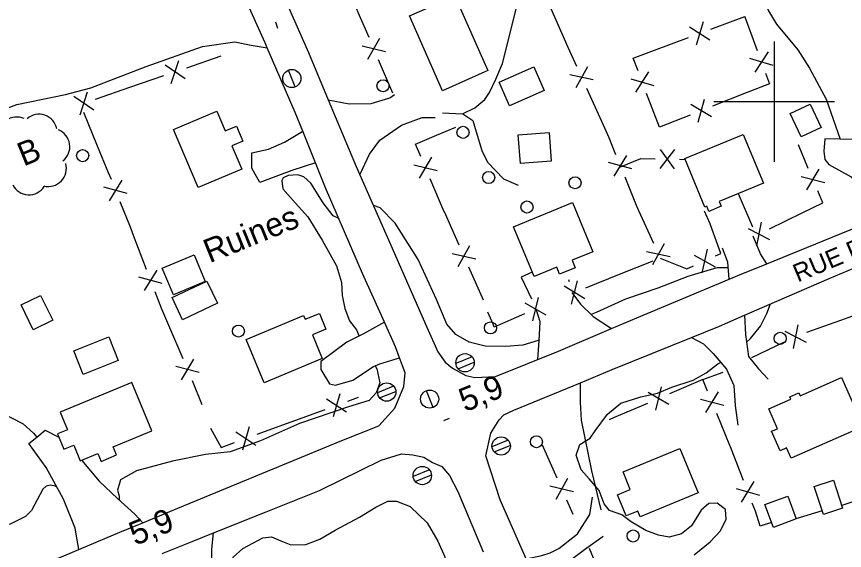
# Model space of a CAD drawing. Extents: x 362852 to 366875, y 5563573 to 5566479.
# Drawn here: x 363874.5 to 364011.7, y 5564925.6 to 5565014.1 of the extents above; entities that cross this region are included whole.
import ezdxf

# ---------------------------------------------------------------- set-up
doc = ezdxf.new("R2010")
doc.units = 0
for name, color, linetype in [('Niveau 19', 7, 'Continuous'), ('Niveau 2', 7, 'Continuous'), ('Niveau 21', 7, 'Continuous'), ('Niveau 22', 7, 'Continuous'), ('Niveau 3', 7, 'Continuous'), ('Niveau 31', 7, 'Continuous'), ('Niveau 36', 7, 'Continuous'), ('Niveau 37', 7, 'Continuous'), ('Niveau 44', 7, 'Continuous'), ('Niveau 61', 7, 'Continuous')]:
    doc.layers.add(name, color=color, linetype=linetype)

msp = doc.modelspace()

# ---------------------------------------------------------------- linework, layer by layer
at = {"layer": 'Niveau 19'}
for points in [[(363926.13, 5565000.29), (363929.58, 5564999.65), (363933.22, 5564999.68), (363936.31, 5565000.61), (363937.08, 5565001.18)], [(363931.36, 5564987.87), (363932.98, 5564991.29), (363934.7, 5564993.62), (363938.28, 5564996.12), (363941.67, 5564997.37), (363943.84, 5564997.36)], [(363924.02, 5564989.86), (363920.07, 5564988.56), (363914.78, 5564986.59), (363913.48, 5564988.97), (363913.44, 5564991.51), (363916.25, 5564992.11), (363918.9, 5564993.26), (363921.9, 5564995.12)], [(364024.16, 5564983.47), (364020.6, 5564986.38), (364017.85, 5564988.79), (364016.23, 5564990.94), (364015.15, 5564993.74), (364010.97, 5564993.78), (364008.42, 5564993.83), (364008.23, 5564991.78), (364008.41, 5564990.41), (364009.07, 5564989.56), (364012.78, 5564987.54), (364014.66, 5564985.07), (364017.93, 5564980.92)], [(363998.8, 5564973.13), (363997.75, 5564974.78), (363996.52, 5564977.67)], [(363992.56, 5564970.58), (363992.34, 5564973.38), (363991.44, 5564975.68)], [(363966.48, 5564968.33), (363967.93, 5564966.41), (363970.04, 5564964.39), (363973.05, 5564962.37)], [(363960.88, 5564957.28), (363961.1, 5564960.34), (363961.26, 5564963.47), (363960.66, 5564965.43)], [(363935.43, 5564963.45), (363931.96, 5564961.51), (363929.21, 5564960.11), (363924.91, 5564956.91), (363924.89, 5564955.59), (363926.32, 5564953.2), (363927.34, 5564953), (363930.2, 5564953.82), (363933.62, 5564956.07), (363934.68, 5564956.51), (363937.93, 5564957.54)], [(363995.13, 5564964.59), (363995.28, 5564961.38), (363995.79, 5564957.76), (363997.43, 5564955.67), (363999.04, 5564953.96)], [(363986.31, 5564960.89), (363988.31, 5564959.84), (363989.89, 5564958.24), (363992.11, 5564955.64), (363993.33, 5564952.95), (363993.55, 5564949.59), (363994, 5564946.34)], [(363884.81, 5564925.75), (363884.19, 5564929.28), (363882.27, 5564934.09), (363879.38, 5564939.32), (363876.49, 5564943.3), (363877.84, 5564944.39), (363879.24, 5564945.53), (363881.48, 5564944.39)], [(363885.28, 5564940.52), (363888.15, 5564937.05), (363891.2, 5564934.2), (363894.06, 5564931.62), (363895.41, 5564930.17)], [(363958.91, 5564924.2), (363961.53, 5564924.75), (363962.91, 5564925.19), (363964.36, 5564925.91), (363967.41, 5564928.33), (363969.5, 5564931.54), (363969.92, 5564934.44)], [(363961.37, 5564918.62), (363963.64, 5564921.67), (363964.87, 5564923), (363968.57, 5564925.74), (363971.7, 5564927.94)]]:
    msp.add_lwpolyline(points, dxfattribs=at)
at = {"layer": 'Niveau 2'}
for points in [[(363927.9, 5564980.6), (363926.93, 5564981.07), (363925.3, 5564983.21), (363923.22, 5564986.48), (363922.06, 5564987.51), (363921.1, 5564987.86), (363919.46, 5564987.75), (363918.63, 5564987.35), (363918.44, 5564986.9), (363918.62, 5564985.54), (363920.72, 5564983.15), (363922.75, 5564980.92), (363925.14, 5564977.03), (363927.51, 5564972.75), (363928.31, 5564970.02), (363928.46, 5564967.83), (363928.89, 5564965.69), (363929.67, 5564963.64), (363930.82, 5564962.18), (363931.24, 5564961.14)], [(363961.11, 5564960.5), (363960.9, 5564960.39), (363958.36, 5564959.6), (363955.57, 5564959.4), (363952.11, 5564959.48), (363949.47, 5564960.14), (363947.29, 5564961.37), (363945.77, 5564963.12), (363944.06, 5564967.17), (363941.02, 5564973.85), (363937.21, 5564979.85), (363934.74, 5564982.4), (363933.6, 5564982.8)], [(363992.41, 5564972.47), (363990.5, 5564972.46), (363985.74, 5564971.01), (363980.73, 5564969.08), (363975.36, 5564967.26), (363970.54, 5564965.03), (363969.69, 5564964.73)], [(363995.46, 5564960.13), (363996.1, 5564960.71), (363997.75, 5564962.76), (363998.82, 5564964.89), (363999.43, 5564966.45)], [(363986.77, 5564924.86), (363989.39, 5564927), (363991.13, 5564928.84), (363992.08, 5564930.79), (363991.94, 5564932.35), (363990.58, 5564933.41), (363989.17, 5564933.34), (363987.93, 5564932.27), (363986.31, 5564929.67), (363984.68, 5564928.31), (363982.6, 5564927.77), (363980.84, 5564928.11), (363978.78, 5564928.89), (363976.33, 5564930.32), (363974.79, 5564931.5), (363972.75, 5564932.22), (363971.87, 5564933.3), (363971.03, 5564935.52), (363969.37, 5564937.46), (363968.01, 5564938.96), (363967.21, 5564941.38), (363967.79, 5564943.17), (363969.55, 5564944.21), (363970.36, 5564945.42), (363972.41, 5564948.19), (363974.59, 5564950.02), (363977.91, 5564951.07), (363980.66, 5564951.64), (363983.05, 5564952.67), (363986.62, 5564953.83), (363988.76, 5564955.02), (363990.71, 5564956.5), (363991.15, 5564956.76)], [(363933.89, 5564956.18), (363934.16, 5564955.68), (363934.66, 5564953.38), (363934.04, 5564951.69), (363932.93, 5564950.43), (363929.49, 5564949.39), (363921.34, 5564946.61), (363914.91, 5564943.73), (363909.86, 5564941.91), (363905.8, 5564941.49), (363900.33, 5564940.37), (363894.37, 5564938.8), (363891.69, 5564937.27), (363891.2, 5564935.57), (363891.49, 5564934.56), (363891.46, 5564933.97)], [(363881.17, 5564936.09), (363880.92, 5564936.26), (363880.1, 5564936.42), (363879.37, 5564936.24), (363878.81, 5564935.77), (363876.97, 5564932.2), (363875.94, 5564931.22), (363873.41, 5564929.93), (363870.45, 5564929.84), (363865.05, 5564929.94), (363863.21, 5564929.87), (363861.73, 5564929.39), (363860.57, 5564928.51)], [(363900.65, 5564917.2), (363900.82, 5564917.35), (363900.69, 5564918.42), (363901.07, 5564919.63), (363902.37, 5564920.86), (363906.17, 5564921.48), (363908.19, 5564921.87), (363909.88, 5564923.06), (363910.38, 5564924.45), (363911.96, 5564925.91), (363915.3, 5564927.65), (363916.71, 5564927.86), (363918.29, 5564927.19), (363919.95, 5564926.5), (363922.41, 5564926.57), (363924.73, 5564927.46), (363927.3, 5564928.95), (363931.28, 5564931.08), (363934.02, 5564932.77), (363935.99, 5564933.76), (363937.41, 5564933.78), (363939.68, 5564932.87)], [(363939.68, 5564932.87), (363942.53, 5564930.17), (363944.26, 5564927.13), (363945.46, 5564924.5), (363945.73, 5564922.62), (363945.84, 5564921.29), (363945.81, 5564919.53), (363945.82, 5564918.09)]]:
    msp.add_lwpolyline(points, dxfattribs=at)
at = {"layer": 'Niveau 21'}
for points in [[(363914.84, 5565026.36), (363922.84, 5565008.16), (363926.13, 5565000.29), (363930.75, 5564989.25), (363931.36, 5564987.87), (363936.51, 5564976.18), (363942.45, 5564962.59), (363944.29, 5564958.53), (363945.48, 5564956.83), (363946.72, 5564955.78), (363948.92, 5564954.6), (363950.42, 5564954.28), (363953.85, 5564954.44), (363964.28, 5564958.65), (363973.05, 5564962.37), (363977.24, 5564964.15), (363992.56, 5564970.58), (363994.3, 5564971.31), (363998.8, 5564973.13), (364010.86, 5564978.02), (364024.16, 5564983.47)], [(363870.87, 5564919.76), (363881.25, 5564924.26), (363891.6, 5564928.59), (363895.41, 5564930.17), (363900.53, 5564932.29), (363912.57, 5564937.29), (363928.35, 5564943.82), (363934.53, 5564946.23), (363937.14, 5564949.17), (363938.65, 5564952.79), (363938.85, 5564955.05), (363937.93, 5564957.54), (363937.26, 5564959.37), (363935.43, 5564963.45), (363931.81, 5564971.51), (363925.69, 5564985.72), (363924.02, 5564989.86), (363921.9, 5564995.12), (363920.66, 5564998.21), (363916.03, 5565008.95), (363915.68, 5565009.77), (363911.22, 5565019.68)], [(363956.86, 5564948.87), (363967.91, 5564953.39), (363973.2, 5564955.56), (363986.31, 5564960.89), (363990.95, 5564962.78), (363995.13, 5564964.59), (364009.15, 5564970.65), (364014.4, 5564972.89)], [(364014.85, 5564901.89), (364003.15, 5564896.43), (363990.46, 5564890.49), (363988.08, 5564889.38), (363981.21, 5564886.37), (363979.2, 5564886.24), (363977.89, 5564886.57), (363975.67, 5564888.04), (363974.53, 5564889), (363973, 5564890.62), (363967.69, 5564903.49), (363961.88, 5564917.45), (363958.91, 5564924.2), (363954.64, 5564933.95), (363952.22, 5564941.26), (363953.05, 5564945.03), (363954.46, 5564947.23), (363955.24, 5564948.06), (363956.86, 5564948.87)], [(363898.61, 5564925.08), (363903.57, 5564927.08), (363907.11, 5564928.49), (363915.86, 5564931.96), (363924.69, 5564935.51), (363934.91, 5564940.57), (363938.29, 5564941.59), (363940.17, 5564941.42), (363941.95, 5564941.03), (363943.41, 5564940.19), (363944.94, 5564939.5), (363946.22, 5564938.03), (363947.62, 5564935.36), (363951.79, 5564925.35)]]:
    msp.add_lwpolyline(points, dxfattribs=at)
at = {"layer": 'Niveau 22'}
msp.add_line((363945.06, 5564998.17), (363948.37, 5564997.97), dxfattribs=at)
for points in [[(363969.62, 5565070.85), (363970.7, 5565067.72), (363971.3, 5565065.57), (363974.55, 5565059.59), (363978.52, 5565052.28), (363980.47, 5565047.97), (363981.9, 5565044.82), (363985.94, 5565036.72), (363987.15, 5565035.11), (363989.03, 5565032.59), (363991.25, 5565030.19), (363993.72, 5565027.97), (363996.04, 5565023.47), (363997.39, 5565019.09), (363999.1, 5565015.04), (364000.39, 5565012.85), (364003.92, 5565008.61), (364005.9, 5565005.53), (364008.61, 5565000.39), (364010.97, 5564993.78)], [(363948.37, 5564997.97), (363950.39, 5564998.96), (363952.08, 5565000.36), (363952.87, 5565001.5), (363953.89, 5565003.73), (363954.99, 5565006.34), (363957.29, 5565015.32), (363959.22, 5565021.29), (363960.27, 5565024.53), (363961.06, 5565031.3), (363961.52, 5565033.88), (363962.24, 5565040.34), (363962.73, 5565041.6), (363963.84, 5565042.55), (363965.72, 5565043.79), (363971.48, 5565044.55), (363975.53, 5565045.02), (363977.89, 5565045.81), (363979.63, 5565047.11), (363980.47, 5565047.97)], [(363872.91, 5564998.92), (363874.53, 5564999.54), (363882.57, 5565001.18), (363886.8, 5565002.29), (363895.94, 5565005.85), (363905.28, 5565009.15), (363910.64, 5565009.91), (363913.34, 5565009.36), (363916.03, 5565008.95)], [(363948.37, 5564997.97), (363948.43, 5564997.96), (363950.09, 5564996.88), (363950.62, 5564994.97), (363951.55, 5564991.92), (363952.54, 5564989.95), (363955.14, 5564987.18), (363957.62, 5564986.14)], [(363857.75, 5564960.43), (363857.86, 5564960.28), (363861.36, 5564956.21), (363869.18, 5564949.86), (363875.58, 5564946.6), (363877.27, 5564945.05), (363877.84, 5564944.39)], [(363971.37, 5564932.3), (363969.79, 5564938.77), (363968.1, 5564947.2), (363967.94, 5564950.19), (363967.91, 5564953.39)], [(363947.47, 5564899.17), (363941.42, 5564900.62), (363932.16, 5564903.74), (363925.62, 5564907.21), (363920.71, 5564911.11), (363914.08, 5564916.09), (363908.95, 5564919.67), (363907.4, 5564921.67), (363906.9, 5564923.21), (363906.81, 5564924.8), (363906.84, 5564925.81), (363907.11, 5564928.49)]]:
    msp.add_lwpolyline(points, dxfattribs=at)
at = {"layer": 'Niveau 3'}
for p, q in [((363917.77, 5565012.16), (363917.46, 5565013.16)), ((363945.26, 5564947.11), (363946.24, 5564947.5))]:
    msp.add_line(p, q, dxfattribs=at)
at = {"layer": 'Niveau 31'}
for points in [[(363947.09, 5565017.55), (363952.59, 5565005.16), (363945.07, 5565001.82), (363939.57, 5565014.21), (363947.09, 5565017.55)], [(363954.45, 5565003.23), (363960.2, 5565005.77), (363961.93, 5565001.87), (363956.18, 5564999.32), (363954.45, 5565003.23)], [(364002.67, 5564998.03), (364005.99, 5564999.57), (364007.79, 5564995.69), (364004.47, 5564994.15), (364002.67, 5564998.03)], [(363904.56, 5564985.74), (363900.47, 5564995.41), (363907.67, 5564998.45), (363909.07, 5564995.14), (363910.95, 5564995.93), (363911.99, 5564993.46), (363910.17, 5564992.7), (363911.82, 5564988.81), (363904.56, 5564985.74)], [(363962.72, 5564994.9), (363963.08, 5564990.11), (363957.98, 5564989.72), (363957.62, 5564994.51), (363962.72, 5564994.9)], [(363991.25, 5564982.65), (363989.22, 5564981.8), (363988.86, 5564982.67), (363988.55, 5564982.53), (363985.21, 5564990.55), (363994.87, 5564994.57), (363998.24, 5564986.49), (363990.92, 5564983.44), (363991.25, 5564982.65)], [(363956.84, 5564979.25), (363966.6, 5564983.27), (363969.96, 5564975.12), (363966.52, 5564973.71), (363967.04, 5564972.46), (363964.46, 5564971.4), (363963.98, 5564972.55), (363960.24, 5564971.01), (363956.84, 5564979.25)], [(363898.63, 5564972.37), (363903.88, 5564974.58), (363905.74, 5564970.17), (363900.49, 5564967.96), (363898.63, 5564972.37)], [(363878.47, 5564967.86), (363880.46, 5564963.75), (363877.25, 5564962.19), (363875.26, 5564966.3), (363878.47, 5564967.86)], [(363925.12, 5564957.41), (363915.48, 5564953.4), (363912.5, 5564960.57), (363922.05, 5564964.55), (363922.32, 5564963.91), (363924.65, 5564964.88), (363925.74, 5564962.27), (363923.49, 5564961.33), (363925.12, 5564957.41)], [(363883.97, 5564958.66), (363889.77, 5564960.98), (363891.33, 5564957.07), (363885.53, 5564954.75), (363883.97, 5564958.66)], [(364014.77, 5564946.15), (364002.82, 5564940.87), (364002.07, 5564942.57), (364001.02, 5564942.1), (363999.6, 5564945.34), (364000.58, 5564945.77), (363999.14, 5564949.04), (364002.8, 5564950.65), (364002.61, 5564951.08), (364004.1, 5564951.73), (364004.32, 5564951.22), (364011.2, 5564954.25), (364014.77, 5564946.15)], [(363883.95, 5564943.04), (363885.04, 5564940.42), (363887.95, 5564941.63), (363888.49, 5564940.34), (363891.04, 5564941.41), (363890.48, 5564942.76), (363896.9, 5564945.43), (363893.57, 5564953.45), (363881.68, 5564948.52), (363882.89, 5564945.59), (363881.27, 5564944.92), (363882.32, 5564942.36), (363883.95, 5564943.04), (363883.95, 5564943.04)], [(363976.17, 5564935.71), (363974.97, 5564938.59), (363984.37, 5564942.5), (363987.42, 5564935.16), (363977.81, 5564931.16), (363977.41, 5564932.12), (363975.52, 5564931.33), (363974.07, 5564934.83), (363976.17, 5564935.71)], [(364009.84, 5564937.23), (364011.37, 5564932.57), (364008.18, 5564931.52), (364006.65, 5564936.18), (364009.84, 5564937.23)], [(364002.27, 5564934.6), (364003.68, 5564930.83), (363999.9, 5564929.41), (363998.49, 5564933.18), (364002.27, 5564934.6)]]:
    msp.add_lwpolyline(points, dxfattribs=at)
msp.add_lwpolyline([(363907.76, 5564966.57), (363901.99, 5564963.83), (363900.24, 5564967.51), (363906.01, 5564970.26), (363907.76, 5564966.57)], close=True, dxfattribs=at)
at = {"layer": 'Niveau 36'}
for p, q in [((363920.66, 5565002.44), (363919.54, 5565005.22)), ((363949.97, 5564957.66), (363947.29, 5564956.57)), ((363947.63, 5564955.72), (363950.32, 5564956.81)), ((363936.96, 5564952.81), (363934.28, 5564951.72)), ((363934.62, 5564950.87), (363937.31, 5564951.96)), ((363943.5, 5564949.27), (363942.38, 5564952.05)), ((363955.94, 5564943.85), (363953.26, 5564942.76)), ((363953.6, 5564941.91), (363956.29, 5564943)), ((363942.88, 5564938.95), (363940.2, 5564937.86)), ((363940.54, 5564937.01), (363943.23, 5564938.1))]:
    msp.add_line(p, q, dxfattribs=at)
for centre, radius in [((363920.09, 5565003.84), 1.5), ((363935.2, 5565002.64), 1), ((363948.46, 5564994.91), 1), ((363885.43, 5564991.05), 1), ((363952.71, 5564987.42), 1), ((363967.02, 5564986.55), 1), ((363959.06, 5564982.53), 1), ((363953.01, 5564962.48), 1), ((363911.24, 5564961.96), 1), ((364001.01, 5564960.75), 1), ((363948.8, 5564956.7), 1.52), ((363935.81, 5564951.85), 1.52), ((363942.93, 5564950.68), 1.5), ((363954.78, 5564942.9), 1.52), ((363960.62, 5564943.61), 1), ((363941.71, 5564938), 1.52), ((363976.64, 5564927.98), 1)]:
    msp.add_circle(centre, radius, dxfattribs=at)
at = {"layer": 'Niveau 37'}
for p, q in [((363962.41, 5565016.83), (363964.82, 5565011.33)), ((363988.23, 5565013.23), (363987.1, 5565009.39)), ((363995.16, 5565014.09), (363997.23, 5565008.46)), ((363985.98, 5565012.39), (363989.35, 5565010.23)), ((363932.67, 5565007.04), (363934.67, 5565010.51)), ((363980.17, 5565008.52), (363985.8, 5565010.62)), ((363931.73, 5565009.25), (363935.61, 5565008.3)), ((363908.3, 5565007.52), (363902.62, 5565005.57)), ((363999, 5565008.27), (363996.82, 5565004.91)), ((363902.39, 5565003.8), (363899.08, 5565006.05)), ((363900.12, 5565003.03), (363901.35, 5565006.83)), ((363936.81, 5565001.42), (363934.45, 5565006.94)), ((363999.83, 5565006.01), (363995.99, 5565007.16)), ((363969.06, 5565005.8), (363967.14, 5565002.29)), ((363977.1, 5565001.55), (363979.24, 5565004.93)), ((363898.84, 5565004.27), (363893.17, 5565002.33)), ((363970.05, 5565003.61), (363966.15, 5565004.47)), ((363976.25, 5565003.79), (363980.1, 5565002.68)), ((363893.17, 5565002.33), (363887.49, 5565000.38)), ((363968.93, 5565002.22), (363971.4, 5564996.75)), ((363887.26, 5564998.61), (363883.95, 5565000.86)), ((363884.99, 5564997.83), (363886.22, 5565001.64)), ((363981.01, 5564995.76), (363978.88, 5565001.37)), ((363987.41, 5564996.58), (363988.46, 5565000.44)), ((363995.37, 5565001.45), (363989.8, 5564999.24)), ((363989.64, 5564997.46), (363986.23, 5564999.55)), ((363885.58, 5564998.24), (363887.86, 5564992.69)), ((363986.08, 5564997.77), (363981.01, 5564995.76)), ((363944.09, 5564994.44), (363947.26, 5564995.78)), ((364005.68, 5564988.93), (364004.04, 5564992.84)), ((363941.26, 5564987.34), (363943.27, 5564990.8)), ((363975.53, 5564991.09), (363973.46, 5564987.67)), ((363983.53, 5564992.05), (363981.07, 5564988.89)), ((363981.13, 5564992.09), (363983.47, 5564988.85)), ((363940.32, 5564989.55), (363944.2, 5564988.59)), ((363976.43, 5564988.86), (363972.56, 5564989.9)), ((363984.31, 5564990.44), (363985.26, 5564990.42)), ((364005.45, 5564985.36), (364007.47, 5564988.81)), ((363891.9, 5564986.99), (363889.82, 5564983.57)), ((364004.52, 5564987.57), (364008.4, 5564986.59)), ((363892.79, 5564984.76), (363888.93, 5564985.8)), ((363994.05, 5564984.75), (363996.44, 5564979.24)), ((363947.8, 5564976.22), (363945.38, 5564981.71)), ((363977.52, 5564981.97), (363980, 5564976.51)), ((363999.27, 5564978.93), (364004.67, 5564981.55)), ((363997.85, 5564980.02), (363997.09, 5564976.09)), ((363995.69, 5564978.97), (363999.25, 5564977.14)), ((363893.82, 5564977.84), (363895.96, 5564972.24)), ((363947.64, 5564972.64), (363949.59, 5564976.13)), ((363981.78, 5564976.44), (363979.86, 5564972.93)), ((363946.67, 5564974.84), (363950.56, 5564973.93)), ((363982.78, 5564974.25), (363978.87, 5564975.12)), ((363986.74, 5564974.55), (363990.25, 5564972.62)), ((363988.93, 5564975.54), (363988.06, 5564971.63)), ((363979.92, 5564973.56), (363974.35, 5564971.33)), ((363897.74, 5564972.06), (363895.61, 5564968.68)), ((363951.84, 5564967.07), (363949.42, 5564972.56)), ((363898.6, 5564969.82), (363894.75, 5564970.92)), ((363966.12, 5564970.1), (363965.98, 5564970.45)), ((363966.41, 5564966.42), (363967.45, 5564970.29)), ((363974.35, 5564971.33), (363968.78, 5564969.09)), ((363968.64, 5564967.32), (363965.22, 5564969.39)), ((363960.02, 5564963.65), (363960.94, 5564967.54)), ((363962.22, 5564964.61), (363958.74, 5564966.58)), ((363953.43, 5564963.11), (363952.59, 5564965.07)), ((364005.41, 5564961.75), (364011.05, 5564963.79)), ((363899.65, 5564962.94), (363902.01, 5564957.43)), ((364003.92, 5564963), (364003.15, 5564959.08)), ((364001.76, 5564961.96), (364005.31, 5564960.12)), ((363996.33, 5564957.57), (364001.73, 5564960.18)), ((363903.82, 5564957.3), (363901.76, 5564953.88)), ((363904.73, 5564955.08), (363900.86, 5564956.1)), ((363988.21, 5564953.91), (363982.7, 5564951.55)), ((363903.55, 5564953.74), (363905.16, 5564949.78)), ((363980.39, 5564948.82), (363981.33, 5564952.71)), ((363928.07, 5564951.56), (363926.92, 5564947.73)), ((363982.59, 5564949.77), (363979.13, 5564951.76)), ((363988.72, 5564948.45), (363990.77, 5564951.88)), ((363925.82, 5564950.73), (363929.17, 5564948.55)), ((363929.37, 5564950.33), (363931.14, 5564950.98)), ((363979.02, 5564949.97), (363973.5, 5564947.61)), ((363987.81, 5564950.67), (363991.68, 5564949.66)), ((363919.98, 5564946.9), (363925.62, 5564948.96)), ((363914.35, 5564944.84), (363919.98, 5564946.9)), ((363973.5, 5564947.61), (363972.7, 5564947.26)), ((363913.04, 5564946.06), (363911.89, 5564942.23)), ((363910.79, 5564945.24), (363914.14, 5564943.06)), ((363961.6, 5564943.1), (363964.02, 5564937.61)), ((363994.94, 5564937.17), (363992.77, 5564942.76)), ((363965.8, 5564937.52), (363963.83, 5564934.04)), ((363966.76, 5564935.32), (363962.87, 5564936.23)), ((363994.61, 5564933.6), (363996.72, 5564937)), ((363993.74, 5564935.84), (363997.59, 5564934.76)), ((363965.63, 5564933.95), (363966.67, 5564931.57)), ((364015.16, 5564934.34), (364011.21, 5564933.06)), ((364007.98, 5564932.13), (364003.61, 5564930.8)), ((363969.35, 5564925.95), (363971.72, 5564920.44))]:
    msp.add_line(p, q, dxfattribs=at)
for points in [[(363932.88, 5565010.62), (363931.1, 5565014.78), (363930.53, 5565016.14)], [(363989.54, 5565012.02), (363995.15, 5565014.11), (363995.16, 5565014.09)], [(363964.82, 5565011.33), (363965.84, 5565009.02), (363967.28, 5565005.86)], [(363977.46, 5565005.11), (363976.66, 5565007.21), (363980.17, 5565008.52)], [(363998.6, 5565004.71), (363999.24, 5565002.98), (363995.37, 5565001.45)], [(363971.4, 5564996.75), (363972.61, 5564994.08), (363973.75, 5564991.23)], [(363941.48, 5564990.91), (363940.61, 5564992.96), (363944.09, 5564994.44)], [(363887.86, 5564992.69), (363889.68, 5564988.25), (363890.13, 5564987.13)], [(363974.57, 5564989.2), (363977.91, 5564990.55), (363980.31, 5564990.51)], [(363945.38, 5564981.71), (363945.36, 5564981.75), (363943.04, 5564987.23)], [(363975.25, 5564987.52), (363977.13, 5564982.84), (363977.52, 5564981.97)], [(364004.67, 5564981.55), (364008.08, 5564983.2), (364007.23, 5564985.24)], [(363891.61, 5564983.42), (363893.29, 5564979.22), (363893.82, 5564977.84)], [(363989.45, 5564979.55), (363989.39, 5564979.72), (363988.47, 5564981.84)], [(363990.32, 5564974.41), (363991.18, 5564974.8), (363989.45, 5564979.55)], [(363981.12, 5564974.04), (363985.57, 5564972.27), (363986.67, 5564972.77)], [(363959.93, 5564971.74), (363958.09, 5564970.92), (363959.81, 5564967.32)], [(363897.4, 5564968.5), (363898.48, 5564965.67), (363899.65, 5564962.94)], [(363958.64, 5564964.79), (363953.64, 5564962.61), (363953.43, 5564963.11)], [(364011.05, 5564963.79), (364015.31, 5564965.33), (364015.84, 5564963.96)], [(363988.98, 5564952.02), (363988.21, 5564953.91), (363991.56, 5564955.16)], [(363992.77, 5564942.76), (363992.68, 5564942.98), (363990.5, 5564948.31)], [(363906.64, 5564945.84), (363908.36, 5564942.65), (363910.59, 5564943.47)], [(363999.6, 5564930.2), (363997.72, 5564929.63), (363996.9, 5564932.1), (363996.38, 5564933.44)]]:
    msp.add_lwpolyline(points, dxfattribs=at)
at = {"layer": 'Niveau 44'}
for centre, start, end in [((363878.2, 5564994.91), 11.0774, 131.0554), ((363874.49, 5564994.45), 65.6937, 185.6717), ((363880.3, 5564992.54), 308.5223, 68.5002), ((363879.74, 5564988.93), 256.0019, 15.9798), ((363876.52, 5564987.56), 207.2169, 327.1948)]:
    msp.add_arc(centre, 3, start, end, dxfattribs=at)
at = {"layer": 'Niveau 61'}
for p, q in [((364000, 5565010), (364000, 5564990)), ((363990, 5565000), (364010, 5565000))]:
    msp.add_line(p, q, dxfattribs=at)

# ---------------------------------------------------------------- texts
at = {"layer": 'Niveau 21'}
msp.add_text('RUE PAPAMUTEU', height=3, rotation=22.7247, dxfattribs=at).set_placement((364003.93, 5564970))
at = {"layer": 'Niveau 3'}
for p in [(363948.78, 5564948.48), (363894.13, 5564926.33)]:
    msp.add_text('5,9  ', height=3.93, rotation=22.09, dxfattribs=at).set_placement(p)
at = {"layer": 'Niveau 31'}
msp.add_text('Ruines', height=3.93, rotation=22.09, dxfattribs=at).set_placement((363906.46, 5564973.19))
at = {"layer": 'Niveau 44'}
msp.add_text('B', height=3.93, rotation=22.09, dxfattribs=at).set_placement((363875.63, 5564989.23))

doc.saveas('drawing.dxf')
